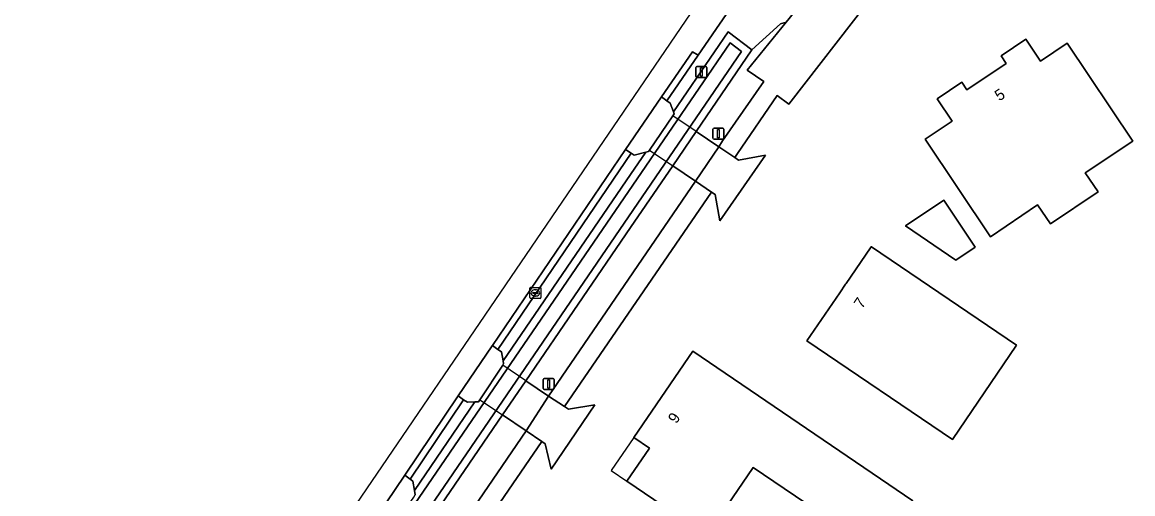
# Model space of a CAD drawing. Extents: x 158793 to 159888, y 384317 to 385256.
# Drawn here: x 158945.2 to 159045.2, y 384886.4 to 384928.9 of the extents above; entities that cross this region are included whole.
import ezdxf

# ---------------------------------------------------------------- set-up
doc = ezdxf.new("R2010")
doc.units = 0
for name, color, linetype in [('IMGEO_Berm_groen', 7, 'Continuous'), ('IMGEO_Brandkraan', 7, 'Continuous'), ('IMGEO_Erf', 7, 'Continuous'), ('IMGEO_Greppel_droge_sloot', 7, 'Continuous'), ('IMGEO_Groenvoorziening', 7, 'Continuous'), ('IMGEO_Lichtmast', 7, 'Continuous'), ('IMGEO_Oever', 7, 'Continuous'), ('IMGEO_Pand', 7, 'Continuous'), ('IMGEO_Pand_nummerreeks', 7, 'Continuous'), ('IMGEO_Pand_overbouw', 7, 'Continuous'), ('IMGEO_Rijbaan_lokaal_gesloten', 7, 'Continuous'), ('IMGEO_Rijbaan_lokaal_halfverhard', 7, 'Continuous'), ('IMGEO_Rijbaan_lokaal_open', 7, 'Continuous'), ('IMGEO_Voetpad_gesloten', 7, 'Continuous')]:
    doc.layers.add(name, color=color, linetype=linetype)

msp = doc.modelspace()

# ---------------------------------------------------------------- linework, layer by layer
at = {"layer": 'IMGEO_Berm_groen'}
msp.add_lwpolyline([(159011.51, 384933.86), (159006.1, 384925.91), (159003.26, 384921.81), (159003.57, 384921.58), (159003.85, 384920.8), (159008.8, 384928.03), (159010.93, 384926.39), (159013.51, 384928.75), (159014.02, 384928.88), (159014.68, 384929.69), (159018.32, 384933.91), (159018.8, 384933.6)], dxfattribs=at)
at = {"layer": 'IMGEO_Brandkraan'}
for p, q in [((158990.92, 384904.07), (158990.92, 384904.92)), ((158991, 384904.99), (158991.85, 384904.99)), ((158991.18, 384904.49), (158991.18, 384904.5)), ((158991.62, 384904.45), (158991.22, 384904.45)), ((158991.23, 384904.54), (158991.62, 384904.54)), ((158991.41, 384904.77), (158991.44, 384904.77)), ((158991.67, 384904.5), (158991.67, 384904.49)), ((158991.92, 384904.92), (158991.92, 384904.07)), ((158991.85, 384903.99), (158991, 384903.99)), ((158991.43, 384904.21), (158991.41, 384904.21))]:
    msp.add_line(p, q, dxfattribs=at)
for points in [[(158990.92, 384904.07), (158990.92, 384904.92)], [(158991, 384904.99), (158991.85, 384904.99)], [(158991.92, 384904.92), (158991.92, 384904.07)], [(158991.85, 384903.99), (158991, 384903.99)]]:
    msp.add_lwpolyline(points, dxfattribs=at)
for centre, radius, start, end in [((158991, 384904.92), 0.0765, 91.552, 178.448), ((158991, 384904.92), 0.0765, 91.552, 178.448), ((158991.22, 384904.5), 0.0403, 85.8775, 175.7526), ((158991.22, 384904.49), 0.0366, 178.938, 274.7102), ((158991.63, 384904.5), 0.0386, 1.7309, 96.639), ((158991.62, 384904.49), 0.043, 264.8664, 352.4533), ((158991.85, 384904.92), 0.0765, 1.552, 88.448), ((158991.85, 384904.92), 0.0765, 1.552, 88.448), ((158991, 384904.07), 0.0765, 181.552, 268.448), ((158991, 384904.07), 0.0765, 181.552, 268.448), ((158991.85, 384904.07), 0.0765, 271.552, 358.448), ((158991.85, 384904.07), 0.0765, 271.552, 358.448)]:
    msp.add_arc(centre, radius, start, end, dxfattribs=at)
for centre, major_axis, ratio, start_param, end_param in [((158991.41, 384904.49), (-0.387, 0.002), 0.722429, 4.712389, 7.853982), ((158991.43, 384904.49), (-0.39, 0.002), 0.717154, 1.570796, 4.712389)]:
    msp.add_ellipse(centre, major_axis=major_axis, ratio=ratio, start_param=start_param, end_param=end_param, dxfattribs=at)
at = {"layer": 'IMGEO_Erf'}
msp.add_lwpolyline([(159021.44, 384930.77), (159014.24, 384921.49), (159013.2, 384922.27), (159009.62, 384917.07), (159009.38, 384916.7), (159009.72, 384916.47), (159012.16, 384916.92), (159008.04, 384910.98), (159007.62, 384913.35), (159007.28, 384913.58), (158994.05, 384894.26), (158994.41, 384894.02), (158996.77, 384894.4), (158992.86, 384888.6), (158992.31, 384890.89), (158992, 384891.1), (158985.99, 384882.34)], dxfattribs=at)
for points in [[(159026.54, 384918.36), (159028.95, 384919.97), (159027.6, 384921.99), (159029.83, 384923.49), (159030.29, 384922.79), (159033.83, 384925.16), (159033.37, 384925.86), (159035.59, 384927.35), (159036.91, 384925.38), (159039.32, 384926.99), (159045.23, 384918.18), (159040.95, 384915.32), (159042.11, 384913.59), (159037.81, 384910.71), (159036.66, 384912.44), (159032.42, 384909.54)], [(159028.21, 384912.85), (159031.03, 384908.62), (159029.28, 384907.45), (159024.77, 384910.55)], [(159015.88, 384900.19), (159018.83, 384904.5), (159019.36, 384905.27), (159019.42, 384905.35), (159021.62, 384908.55), (159021.68, 384908.64), (159021.69, 384908.66), (159034.76, 384899.79), (159029, 384891.29)], [(159011.04, 384888.77), (159006.87, 384882.64), (158999.67, 384887.52), (159001.7, 384890.51), (159000.29, 384891.47), (159005.59, 384899.26), (159025.42, 384885.77), (159020.36, 384878.3), (159015.73, 384881.45), (159017.65, 384884.29)]]:
    msp.add_lwpolyline(points, close=True, dxfattribs=at)
at = {"layer": 'IMGEO_Greppel_droge_sloot'}
msp.add_lwpolyline([(158934.17, 384815.3), (158999.42, 384910.78), (159009.98, 384926.24), (159008.96, 384927.02), (159000.58, 384914.77), (158933.08, 384816.06)], dxfattribs=at)
at = {"layer": 'IMGEO_Groenvoorziening'}
for points in [[(159012, 384923.55), (159010.51, 384924.56), (159014.02, 384928.88), (159013.51, 384928.75), (159010.93, 384926.39), (159005.91, 384919.04), (159007.94, 384917.67), (159008.29, 384918.2)], [(159000, 384915.16), (159001.38, 384917.18), (159000.31, 384916.91), (159000.04, 384917.09), (158988.04, 384899.41), (158988.36, 384899.18), (158988.51, 384898.36)], [(159005.83, 384914.57), (159003.79, 384915.94), (159000, 384910.39), (158990.56, 384896.57), (158992.62, 384895.18)], [(158985.98, 384894.67), (158985.31, 384894.64), (158984.96, 384894.87), (158980.16, 384887.7), (158980.38, 384887.54), (158980.53, 384886.7)], [(158990.58, 384892.08), (158988.46, 384893.5), (158982.46, 384884.72), (158984.58, 384883.26)]]:
    msp.add_lwpolyline(points, close=True, dxfattribs=at)
at = {"layer": 'IMGEO_Lichtmast'}
for p, q in [((159005.88, 384924), (159005.88, 384924.8)), ((159005.88, 384924.8), (159005.88, 384924)), ((159005.98, 384924.9), (159006.77, 384924.9)), ((159006.77, 384924.9), (159005.98, 384924.9)), ((159006.87, 384924.8), (159006.87, 384924)), ((159006.87, 384924), (159006.87, 384924.8)), ((159006.77, 384923.9), (159005.98, 384923.9)), ((159005.98, 384923.9), (159006.77, 384923.9)), ((159007.42, 384918.44), (159007.42, 384919.24)), ((159007.42, 384919.24), (159007.42, 384918.44)), ((159007.52, 384919.34), (159008.31, 384919.34)), ((159008.31, 384919.34), (159007.52, 384919.34)), ((159008.41, 384919.24), (159008.41, 384918.44)), ((159008.41, 384918.44), (159008.41, 384919.24)), ((159008.31, 384918.34), (159007.52, 384918.34)), ((159007.52, 384918.34), (159008.31, 384918.34)), ((158992.13, 384895.89), (158992.13, 384896.69)), ((158992.13, 384896.69), (158992.13, 384895.89)), ((158992.23, 384896.79), (158993.02, 384896.79)), ((158993.02, 384896.79), (158992.23, 384896.79)), ((158993.12, 384896.69), (158993.12, 384895.89)), ((158993.12, 384895.89), (158993.12, 384896.69)), ((158993.02, 384895.79), (158992.23, 384895.79)), ((158992.23, 384895.79), (158993.02, 384895.79))]:
    msp.add_line(p, q, dxfattribs=at)
for points in [[(159006.3, 384924.77), (159006.45, 384924.77), (159006.45, 384924.02), (159006.3, 384924.02), (159006.3, 384924.77)], [(159007.84, 384919.21), (159007.99, 384919.21), (159007.99, 384918.46), (159007.84, 384918.46), (159007.84, 384919.21)], [(158992.55, 384896.67), (158992.7, 384896.67), (158992.7, 384895.92), (158992.55, 384895.92), (158992.55, 384896.67)]]:
    msp.add_lwpolyline(points, dxfattribs=at)
for centre, start, end in [((159005.98, 384924.8), 90, 180), ((159005.98, 384924.8), 90, 180), ((159006.77, 384924.8), 0, 90), ((159006.77, 384924.8), 360, 90), ((159005.98, 384924), 180, 270), ((159005.98, 384924), 180, 270), ((159006.77, 384924), 270, 0), ((159006.77, 384924), 270, 0), ((159007.52, 384919.24), 90, 180), ((159007.52, 384919.24), 90, 180), ((159007.52, 384918.44), 180, 270), ((159007.52, 384918.44), 180, 270), ((159008.31, 384919.24), 0, 90), ((159008.31, 384919.24), 360, 90), ((159008.31, 384918.44), 270, 0), ((159008.31, 384918.44), 270, 0), ((158992.23, 384896.69), 90, 180), ((158992.23, 384896.69), 90, 180), ((158993.02, 384896.69), 0, 90), ((158993.02, 384896.69), 360, 90), ((158992.23, 384895.89), 180, 270), ((158992.23, 384895.89), 180, 270), ((158993.02, 384895.89), 270, 0), ((158993.02, 384895.89), 270, 0)]:
    msp.add_arc(centre, 0.1, start, end, dxfattribs=at)
at = {"layer": 'IMGEO_Oever'}
for points in [[(158982.46, 384884.72), (158988.46, 384893.5), (158990.56, 384896.57), (159000, 384910.39), (159003.79, 384915.94), (159005.91, 384919.04), (159010.93, 384926.39), (159008.8, 384928.03), (159003.85, 384920.8), (159003.92, 384920.63), (159003.8, 384920.46), (159001.7, 384917.36), (159001.62, 384917.25), (159001.38, 384917.18), (159000, 384915.16), (158988.51, 384898.36), (158988.56, 384898.1), (158988.48, 384897.97), (158986.42, 384894.87), (158986.3, 384894.68), (158985.98, 384894.67), (158980.53, 384886.7), (158980.61, 384886.29)], [(158933.08, 384816.06), (159000.58, 384914.77), (159008.96, 384927.02), (159009.98, 384926.24), (158999.42, 384910.78), (158934.17, 384815.3)]]:
    msp.add_lwpolyline(points, dxfattribs=at)
at = {"layer": 'IMGEO_Pand'}
for points in [[(159039.32, 384926.99), (159036.91, 384925.38), (159035.59, 384927.35), (159033.37, 384925.86), (159033.83, 384925.16), (159030.29, 384922.79), (159029.83, 384923.49), (159027.6, 384921.99), (159028.95, 384919.97), (159026.54, 384918.36), (159032.42, 384909.54), (159036.66, 384912.44), (159037.81, 384910.71), (159042.11, 384913.59), (159040.95, 384915.32), (159045.23, 384918.18)], [(159028.21, 384912.85), (159024.77, 384910.55), (159029.28, 384907.45), (159031.03, 384908.62)], [(159021.69, 384908.66), (159021.68, 384908.64), (159021.62, 384908.55), (159019.42, 384905.35), (159019.36, 384905.27), (159018.83, 384904.5), (159015.88, 384900.19), (159029, 384891.29), (159034.76, 384899.79)], [(159005.59, 384899.26), (159000.29, 384891.47), (159001.7, 384890.51), (158999.67, 384887.52), (159006.87, 384882.64), (159011.04, 384888.77), (159017.65, 384884.29), (159015.73, 384881.45), (159020.36, 384878.3), (159025.42, 384885.77)]]:
    msp.add_lwpolyline(points, close=True, dxfattribs=at)
at = {"layer": 'IMGEO_Pand_overbouw'}
msp.add_lwpolyline([(159000.29, 384891.47), (158998.26, 384888.48), (158999.67, 384887.52), (159001.7, 384890.51)], close=True, dxfattribs=at)
at = {"layer": 'IMGEO_Rijbaan_lokaal_gesloten'}
for points in [[(159022.05, 384944.07), (159025.62, 384945.88), (159014.22, 384942.69), (158887.22, 384756.16)], [(158942.74, 384833.54), (158945.95, 384838.37), (158945.98, 384838.41), (158955.5, 384852.4), (158958.68, 384857.12), (158961.02, 384860.59), (158964.2, 384865.3), (158964.22, 384865.32), (158976.3, 384883.09), (158979.68, 384888.06), (158979.68, 384888.06), (158984.46, 384895.21), (158987.54, 384899.74), (158987.55, 384899.76), (158999.54, 384917.43), (159002.78, 384922.17), (159005.57, 384926.23), (159006.1, 384925.91), (159011.51, 384933.86)]]:
    msp.add_lwpolyline(points, dxfattribs=at)
for points in [[(159001.7, 384917.36), (159003.79, 384915.94), (159005.91, 384919.04), (159003.8, 384920.46)], [(159007.94, 384917.67), (159005.91, 384919.04), (159003.79, 384915.94), (159005.83, 384914.57)], [(158986.42, 384894.87), (158988.46, 384893.5), (158990.56, 384896.57), (158988.48, 384897.97)], [(158992.62, 384895.18), (158990.56, 384896.57), (158988.46, 384893.5), (158990.58, 384892.08)]]:
    msp.add_lwpolyline(points, close=True, dxfattribs=at)
at = {"layer": 'IMGEO_Rijbaan_lokaal_halfverhard'}
for points in [[(159006.1, 384925.91), (159005.57, 384926.23), (159002.78, 384922.17), (159003.26, 384921.81)], [(159000.04, 384917.09), (158999.54, 384917.43), (158987.55, 384899.76), (158988.04, 384899.41)], [(158984.96, 384894.87), (158984.46, 384895.21), (158979.68, 384888.06), (158979.68, 384888.06), (158980.16, 384887.7)]]:
    msp.add_lwpolyline(points, close=True, dxfattribs=at)
at = {"layer": 'IMGEO_Rijbaan_lokaal_open'}
for points in [[(159003.92, 384920.63), (159003.85, 384920.8), (159003.57, 384921.58), (159003.26, 384921.81), (159002.78, 384922.17), (158999.54, 384917.43), (159000.04, 384917.09), (159000.31, 384916.91), (159001.38, 384917.18), (159001.62, 384917.25), (159001.7, 384917.36), (159003.8, 384920.46)], [(159009.38, 384916.7), (159007.94, 384917.67), (159005.83, 384914.57), (159007.28, 384913.58), (159007.62, 384913.35), (159008.04, 384910.98), (159012.16, 384916.92), (159009.72, 384916.47)], [(158988.56, 384898.1), (158988.51, 384898.36), (158988.36, 384899.18), (158988.04, 384899.41), (158987.55, 384899.76), (158987.54, 384899.74), (158984.46, 384895.21), (158984.96, 384894.87), (158985.31, 384894.64), (158985.98, 384894.67), (158986.3, 384894.68), (158986.42, 384894.87), (158988.48, 384897.97)], [(158994.05, 384894.26), (158992.62, 384895.18), (158990.58, 384892.08), (158992, 384891.1), (158992.31, 384890.89), (158992.86, 384888.6), (158996.77, 384894.4), (158994.41, 384894.02)], [(158980.61, 384886.29), (158980.53, 384886.7), (158980.38, 384887.54), (158980.16, 384887.7), (158979.68, 384888.06), (158976.3, 384883.09), (158976.79, 384882.76), (158977.05, 384882.58), (158977.85, 384882.77), (158978.26, 384882.86), (158978.39, 384883.06), (158980.47, 384886.09)]]:
    msp.add_lwpolyline(points, close=True, dxfattribs=at)
at = {"layer": 'IMGEO_Voetpad_gesloten'}
msp.add_lwpolyline([(159018.8, 384933.6), (159018.32, 384933.91), (159014.68, 384929.69), (159014.02, 384928.88), (159010.51, 384924.56), (159012, 384923.55), (159008.29, 384918.2), (159007.94, 384917.67), (159009.38, 384916.7), (159009.62, 384917.07), (159013.2, 384922.27), (159014.24, 384921.49), (159021.44, 384930.77), (159021.69, 384931.08), (159020.13, 384932.46)], dxfattribs=at)
for points in [[(159007.28, 384913.58), (159005.83, 384914.57), (158992.62, 384895.18), (158994.05, 384894.26)], [(158992, 384891.1), (158990.58, 384892.08), (158984.58, 384883.26), (158985.99, 384882.34)]]:
    msp.add_lwpolyline(points, close=True, dxfattribs=at)

# ---------------------------------------------------------------- texts
at = {"layer": 'IMGEO_Pand_nummerreeks'}
for s, rotation, p in [('5', 33.7243, (159033.21, 384921.74)), ('7', 55.5024, (159020.85, 384903.01)), ('9', 55.7946, (159004.12, 384892.65))]:
    msp.add_text(s, height=1, rotation=rotation, dxfattribs=at).set_placement(p)

doc.saveas('drawing.dxf')
